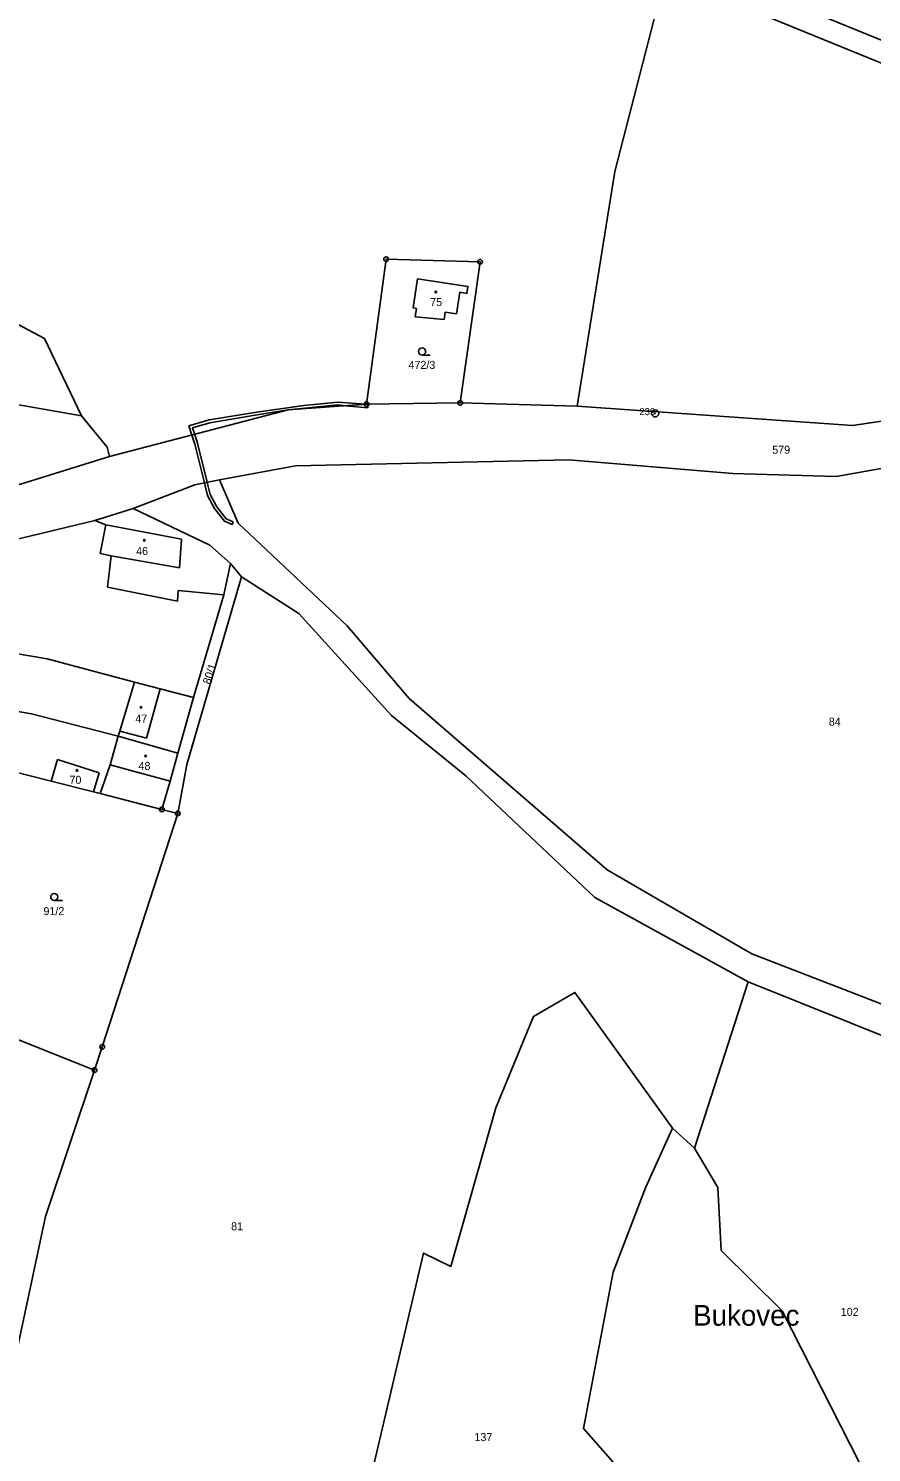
# Model space of a CAD drawing. Extents: x -680203 to -673936, y -1102717 to -1093650.
# Drawn here: x -674895.2 to -674716.2, y -1100217.9 to -1099915.4 of the extents above; entities that cross this region are included whole.
import ezdxf

# ---------------------------------------------------------------- set-up
doc = ezdxf.new("R2010")
doc.units = 0
for name, color, linetype in [('SOxx02xx_Koleje_param další_Popis10', 7, 'Continuous'), ('SOxx02xx_Staničení_Popis10', 7, 'Continuous'), ('SOxxxxxx_Koleje_hlavní_body_Popis10', 7, 'Continuous'), ('SOxxxxxx_Koleje_LN_parametry_Popis10', 7, 'Continuous'), ('SOxxxxxx_Koleje_param další_Popis10', 7, 'Continuous'), ('SOxxxxxx_Osa_bod_P', 7, 'Continuous'), ('SOxxxxxx_Staničení_Popis10', 7, 'Continuous'), ('x_prac', 7, 'Continuous')]:
    doc.layers.add(name, color=color, linetype=linetype)

msp = doc.modelspace()

# ---------------------------------------------------------------- linework, layer by layer
at = {"layer": 'SOxx02xx_Koleje_param další_Popis10'}
for centre, radius in [((-674819.26, -1099964.42), 0.5), ((-674819.26, -1099964.42), 0.0303), ((-674799.32, -1099964.98), 0.5), ((-674799.32, -1099964.98), 0.0303), ((-674823.39, -1099995.21), 0.5), ((-674823.39, -1099995.21), 0.0303), ((-674803.51, -1099994.95), 0.5), ((-674803.51, -1099994.95), 0.0303), ((-674762.12, -1099997.19), 0.75), ((-674762.12, -1099997.19), 0.03), ((-674866.88, -1100081.31), 0.5), ((-674866.88, -1100081.31), 0.0303), ((-674863.51, -1100082.17), 0.5), ((-674863.51, -1100082.17), 0.0303), ((-674879.53, -1100131.76), 0.5), ((-674879.53, -1100131.76), 0.0303), ((-674881.18, -1100136.71), 0.5), ((-674881.18, -1100136.71), 0.0303)]:
    msp.add_circle(centre, radius, dxfattribs=at)
at = {"layer": 'SOxxxxxx_Koleje_hlavní_body_Popis10'}
for p, q in [((-674811.62, -1099984.78), (-674809.87, -1099984.78)), ((-674889.74, -1100100.66), (-674887.99, -1100100.66))]:
    msp.add_line(p, q, dxfattribs=at)
for centre in [(-674811.62, -1099984.03), (-674889.74, -1100099.91)]:
    msp.add_circle(centre, 0.75, dxfattribs=at)
at = {"layer": 'SOxxxxxx_Koleje_LN_parametry_Popis10'}
for points in [[(-674758.78, -1099899.59), (-674759.92, -1099903.99), (-674684.86, -1099934.65), (-674684.24, -1099931.17), (-674683.94, -1099930.16)], [(-674827.9, -1099995.55), (-674823.67, -1099995.23), (-674829.51, -1099994.79), (-674836.71, -1099995.48), (-674846.72, -1099996.89), (-674856.85, -1099998.58), (-674861.14, -1099999.86), (-674860.49, -1100001.8), (-674859.91, -1100001.64), (-674860.38, -1100000.26), (-674856.71, -1099999.16), (-674846.62, -1099997.49), (-674840.08, -1099996.46), (-674829.51, -1099995.39)], [(-674823.39, -1099995.21), (-674823.35, -1099994.93), (-674823.67, -1099994.93), (-674823.67, -1099995.23)], [(-674823.35, -1099994.93), (-674823.39, -1099995.21), (-674823.15, -1099995.21), (-674823.15, -1099994.93)], [(-674823.15, -1099996.01), (-674823.15, -1099995.21), (-674823.39, -1099995.21), (-674827.9, -1099995.55)], [(-674859.91, -1100001.64), (-674860.49, -1100001.8), (-674859.86, -1100003.69), (-674857.83, -1100011.93), (-674857.24, -1100011.81), (-674859.28, -1100003.53)], [(-674851.71, -1100020.21), (-674853.22, -1100019.57), (-674855.22, -1100017.07), (-674856.6, -1100014.43), (-674857.09, -1100012.45), (-674857.24, -1100011.81), (-674857.83, -1100011.93), (-674857.67, -1100012.59), (-674857.16, -1100014.65), (-674855.72, -1100017.39), (-674853.6, -1100020.07), (-674851.94, -1100020.76)]]:
    msp.add_lwpolyline(points, close=True, dxfattribs=at)
at = {"layer": 'SOxxxxxx_Koleje_param další_Popis10'}
for centre in [(-674808.7, -1099971.38), (-674870.6, -1100024.17), (-674871.31, -1100059.64), (-674870.34, -1100069.96), (-674884.92, -1100073.04)]:
    msp.add_circle(centre, 0.175, dxfattribs=at)
at = {"layer": 'SOxxxxxx_Staničení_Popis10'}
for p, q in [((-674878.81, -1100020.87), (-674862.71, -1100023.94)), ((-674862.71, -1100023.94), (-674863.17, -1100030.01)), ((-674863.17, -1100030.01), (-674877.66, -1100027.42)), ((-674867.25, -1100055.69), (-674870.12, -1100066.16)), ((-674875.78, -1100064.68), (-674870.12, -1100066.16)), ((-674877.85, -1100071.86), (-674865.09, -1100075.31))]:
    msp.add_line(p, q, dxfattribs=at)
at = {"layer": 'x_prac'}
for p, q in [((-674819.26, -1099964.42), (-674823.39, -1099995.21)), ((-674799.32, -1099964.98), (-674819.26, -1099964.42)), ((-674803.51, -1099994.95), (-674799.32, -1099964.98)), ((-674803.51, -1099994.95), (-674823.39, -1099995.21)), ((-674778.65, -1099995.63), (-674803.51, -1099994.95)), ((-674872.98, -1100017.39), (-674881.09, -1100019.94)), ((-674853.73, -1100035.75), (-674852.33, -1100029.08)), ((-674849.94, -1100031.92), (-674852.33, -1100029.08)), ((-674860.19, -1100057.51), (-674853.73, -1100035.75)), ((-674863.51, -1100069.36), (-674860.19, -1100057.51)), ((-674876.16, -1100065.76), (-674863.51, -1100069.36)), ((-674890.38, -1100075.3), (-674889.05, -1100070.7)), ((-674889.05, -1100070.7), (-674880.19, -1100073.52)), ((-674898.49, -1100073.23), (-674890.38, -1100075.3)), ((-674880.19, -1100073.52), (-674881.42, -1100077.59)), ((-674881.42, -1100077.59), (-674890.38, -1100075.3)), ((-674881.42, -1100077.59), (-674880.02, -1100077.95)), ((-674880.02, -1100077.95), (-674866.88, -1100081.31)), ((-674866.88, -1100081.31), (-674863.51, -1100082.17)), ((-674753.8, -1100153.3), (-674742.37, -1100117.96)), ((-674742.37, -1100117.96), (-674708.94, -1100131.35)), ((-674915.63, -1100123), (-674881.18, -1100136.71)), ((-674758.44, -1100149.01), (-674753.8, -1100153.3))]:
    msp.add_line(p, q, dxfattribs=at)
for points in [[(-674721.36, -1099765.96), (-674726.16, -1099784.68), (-674739.39, -1099824.26), (-674770.68, -1099945.81), (-674778.65, -1099995.63)], [(-674974.2, -1099960.82), (-674937.1, -1099967.8), (-674912.38, -1099970.38), (-674891.81, -1099981.26), (-674883.93, -1099997.7)], [(-674812.82, -1099974.87), (-674813.5, -1099974.77), (-674812.59, -1099968.63), (-674801.9, -1099970.22), (-674802.11, -1099971.69), (-674803.63, -1099971.46), (-674804.33, -1099976.03), (-674806.7, -1099975.68), (-674806.94, -1099977.27), (-674813.07, -1099976.64), (-674812.82, -1099974.87)], [(-674883.93, -1099997.7), (-674908.64, -1099993.41), (-674933.68, -1099999.89), (-674939.06, -1100000.4)], [(-674877.99, -1100006.37), (-674878.47, -1100004.36), (-674883.93, -1099997.7)], [(-674823.39, -1099995.21), (-674840.08, -1099996.46), (-674877.99, -1100006.37)], [(-674697.82, -1099996.41), (-674720.18, -1099999.76), (-674778.65, -1099995.63)], [(-674939.07, -1100014.61), (-674927.84, -1100015.74), (-674908.62, -1100014.65), (-674901.29, -1100013.54), (-674877.99, -1100006.37)], [(-674854.62, -1100011.3), (-674838.53, -1100008.33), (-674780.46, -1100007.08), (-674745.65, -1100009.97), (-674723.71, -1100010.6), (-674692.18, -1100004.98)], [(-674872.98, -1100017.39), (-674859.89, -1100012.33), (-674854.62, -1100011.3)], [(-674854.62, -1100011.3), (-674850.71, -1100020.49), (-674827.56, -1100042.35), (-674814.33, -1100057.79), (-674772.31, -1100094.17), (-674741.61, -1100111.99), (-674699.33, -1100128.35), (-674682.76, -1100138.16), (-674670.15, -1100139.09)], [(-674852.33, -1100029.08), (-674856.67, -1100025.19), (-674872.98, -1100017.39)], [(-674881.09, -1100019.94), (-674908.23, -1100026.42), (-674917.82, -1100026.42)], [(-674881.09, -1100019.94), (-674878.81, -1100020.87), (-674880, -1100026.93), (-674877.66, -1100027.42), (-674878.42, -1100034.1), (-674863.58, -1100037.06), (-674863.4, -1100034.84), (-674853.73, -1100035.75)], [(-674863.51, -1100082.17), (-674861.6, -1100071.76), (-674849.94, -1100031.92)], [(-674742.37, -1100117.96), (-674774.92, -1100100.01), (-674802.32, -1100074.22), (-674818.1, -1100061.37), (-674837.77, -1100039.72), (-674849.94, -1100031.92)], [(-674872.67, -1100054.3), (-674891.26, -1100049.34), (-674941.62, -1100040.77)], [(-674876.16, -1100065.76), (-674894.59, -1100061.03), (-674945.66, -1100052.33)], [(-674872.67, -1100054.3), (-674875.78, -1100064.68), (-674876.16, -1100065.76)], [(-674860.19, -1100057.51), (-674867.25, -1100055.69), (-674872.67, -1100054.3)], [(-674876.16, -1100065.76), (-674877.85, -1100071.86), (-674880.02, -1100077.95)], [(-674866.88, -1100081.31), (-674865.09, -1100075.31), (-674863.51, -1100069.36)], [(-674881.18, -1100136.71), (-674879.53, -1100131.76), (-674863.51, -1100082.17)], [(-674739.44, -1100387.68), (-674789.04, -1100345.11), (-674808.22, -1100328.21), (-674800.71, -1100303.17), (-674806.04, -1100302.01), (-674829.01, -1100295.68), (-674834.86, -1100339.67), (-674839.92, -1100340.94), (-674828.35, -1100248.26), (-674811.33, -1100175.56), (-674805.53, -1100178.41), (-674795.94, -1100144.69), (-674787.99, -1100125.28), (-674779.17, -1100120.21), (-674758.44, -1100149.01)], [(-674881.18, -1100136.71), (-674891.59, -1100167.83), (-674900.35, -1100209.03), (-674904.45, -1100227.56), (-674911.22, -1100270.32)], [(-674758.44, -1100149.01), (-674764.2, -1100161.74), (-674771.05, -1100179.6), (-674777.36, -1100212.81), (-674744.97, -1100249.59), (-674712.23, -1100286.6), (-674684.77, -1100314.28), (-674674.07, -1100327.07)], [(-674753.8, -1100153.3), (-674748.8, -1100161.63), (-674748.08, -1100175.06), (-674735.17, -1100187.86), (-674679.4, -1100297.53)]]:
    msp.add_lwpolyline(points, dxfattribs=at)

# ---------------------------------------------------------------- texts
at = {"layer": 'SOxx02xx_Koleje_param další_Popis10'}
msp.add_text('239', height=1.5, dxfattribs=at).set_placement((-674765.46, -1099997.56))
at = {"layer": 'SOxx02xx_Staničení_Popis10'}
msp.add_text('Bukovec', height=4.4, dxfattribs=at).set_placement((-674754.05, -1100191))
at = {"layer": 'SOxxxxxx_Osa_bod_P'}
for s, p in [('75', (-674809.9, -1099974.39)), ('472/3', (-674814.5, -1099987.73)), ('579', (-674737.25, -1100005.75)), ('46', (-674872.35, -1100027.27)), ('47', (-674872.52, -1100062.88)), ('84', (-674725.24, -1100063.52)), ('48', (-674871.84, -1100072.92)), ('70', (-674886.5, -1100075.88)), ('91/2', (-674892.03, -1100103.78)), ('81', (-674852.17, -1100170.73)), ('102', (-674722.7, -1100188.91)), ('137', (-674800.5, -1100215.52))]:
    msp.add_text(s, height=1.7, dxfattribs=at).set_placement(p)
msp.add_text('80/1', height=1.7, rotation=71, dxfattribs=at).set_placement((-674856.67, -1100054.88))

doc.saveas('drawing.dxf')
